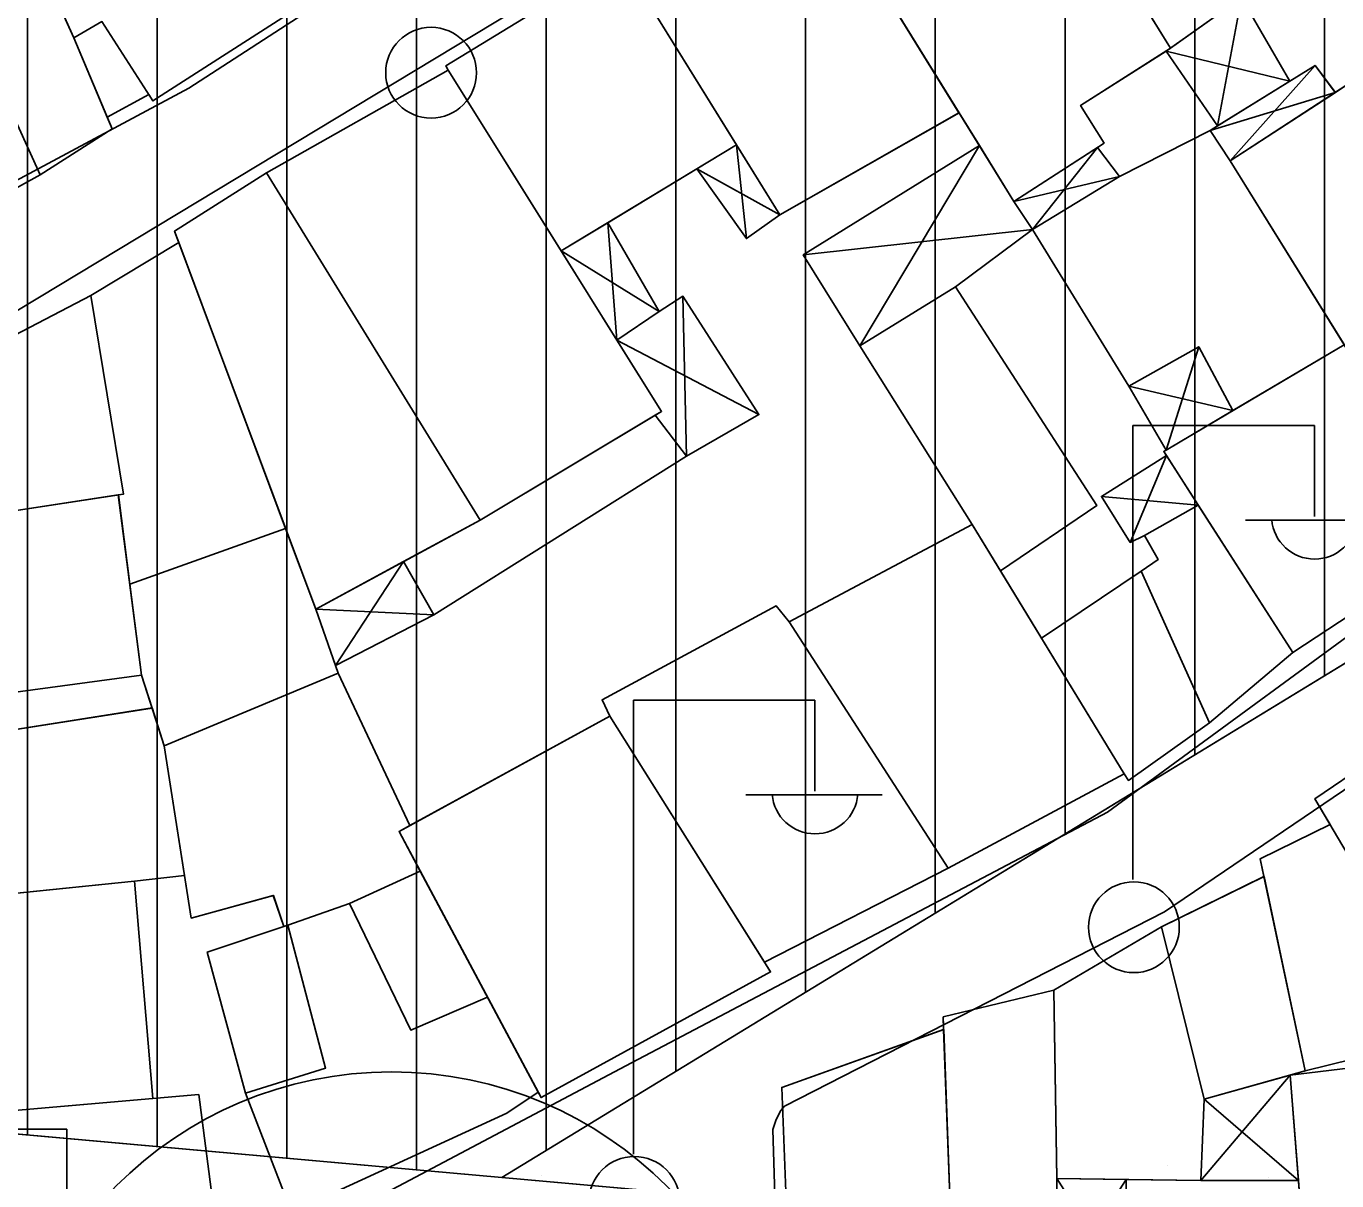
# Model space of a CAD drawing. Extents: x 417997 to 421451, y 4451742 to 4455216.
# Drawn here: x 420957.3 to 421007.9, y 4452283.6 to 4452328.1 of the extents above; entities that cross this region are included whole.
import ezdxf

# ---------------------------------------------------------------- set-up
doc = ezdxf.new("R2010")
doc.units = 0
for name, color, linetype in [('ADA', 7, 'Continuous'), ('ADAKENARI', 7, 'Continuous'), ('B_Mesken', 7, 'Continuous'), ('B_Sundurma', 7, 'Continuous'), ('B_Teras', 7, 'Continuous'), ('Default', 7, 'Continuous'), ('KD_DAIRE', 7, 'Continuous'), ('PL_AYA_PARK_DINLENME', 7, 'Continuous'), ('PL_KON_MEV_450', 7, 'Continuous'), ('S_Elektrik_Diregi', 7, 'Continuous'), ('Sinir_Duvar_tek_tarafa_ait', 7, 'Continuous'), ('TR_PARKALANI', 7, 'Continuous'), ('TR_YUKSEKYOGUNKONUT', 7, 'Continuous'), ('Yol_Sose', 7, 'Continuous')]:
    doc.layers.add(name, color=color, linetype=linetype)

# ---------------------------------------------------------------- blocks, each defined once
blk = doc.blocks.new('POINT_DISPLAY')
at = {"layer": 'Default'}
blk.add_line((0, 0), (0, 0), dxfattribs=at)

msp = doc.modelspace()

# ---------------------------------------------------------------- linework, layer by layer
at = {"layer": 'ADA'}
msp.add_line((421036.047, 4452320.558), (420975.678, 4452283.747), dxfattribs=at)
msp.add_line((421036.047, 4452320.558), (420975.678, 4452283.747), dxfattribs=at)
at = {"layer": 'ADAKENARI'}
for p, q in [((420975.678, 4452283.747), (420939.98, 4452286.94)), ((420975.678, 4452283.747), (420939.98, 4452286.94)), ((421034.171, 4452278.515), (420975.678, 4452283.747)), ((421034.171, 4452278.515), (420975.678, 4452283.747))]:
    msp.add_line(p, q, dxfattribs=at)
at = {"layer": 'B_Mesken'}
for points in [[(420994.141, 4452339.113), (420987.163, 4452334.735), (420995.415, 4452321.364), (420998.895, 4452323.616), (420997.988, 4452325.073), (421001.456, 4452327.273)], [(421001.451, 4452327.282), (421001.456, 4452327.273), (421001.283, 4452327.163), (420997.988, 4452325.074), (420998.895, 4452323.616), (420998.634, 4452323.447), (420995.415, 4452321.364), (420994.085, 4452323.52), (420993.301, 4452324.791), (420987.4, 4452334.351), (420987.163, 4452334.735), (420994.141, 4452339.113), (420994.432, 4452338.641), (420997.741, 4452333.287), (420999.537, 4452330.379)], [(420960.461, 4452324.624), (420962.071, 4452325.488), (420962.227, 4452325.247), (420968.051, 4452328.991), (420966.191, 4452331.816), (420962.79, 4452337.467), (420956.156, 4452334.372), (420959.172, 4452327.67)], [(420963.691, 4452335.971), (420966.191, 4452331.816), (420968.051, 4452328.991), (420962.227, 4452325.247), (420962.071, 4452325.489), (420960.461, 4452324.624), (420959.172, 4452327.67), (420957.638, 4452331.08), (420956.157, 4452334.372), (420957.081, 4452334.803), (420962.79, 4452337.467)], [(420987.4, 4452334.351), (420980.624, 4452330.172), (420986.397, 4452320.854), (420993.3, 4452324.79)], [(420993.301, 4452324.791), (420986.397, 4452320.854), (420984.727, 4452323.55), (420980.624, 4452330.172), (420987.4, 4452334.351)], [(420957.874, 4452322.401), (420951.648, 4452318.953), (420951.754, 4452318.394), (420946.019, 4452316.529), (420943.648, 4452330.081), (420954.14, 4452332.273), (420954.946, 4452329.987), (420957.637, 4452331.08), (420959.172, 4452327.67), (420960.461, 4452324.624), (420960.655, 4452324.166)], [(420957.638, 4452331.08), (420959.172, 4452327.67), (420960.461, 4452324.624), (420960.655, 4452324.166), (420957.874, 4452322.401), (420951.648, 4452318.954), (420951.754, 4452318.394), (420946.019, 4452316.529), (420943.648, 4452330.081), (420943.973, 4452330.149), (420952.859, 4452332.006), (420954.14, 4452332.273), (420954.946, 4452329.987)], [(420984.726, 4452323.55), (420977.966, 4452319.464), (420973.612, 4452326.432), (420973.518, 4452326.598), (420980.329, 4452330.765), (420980.624, 4452330.172)], [(420980.624, 4452330.172), (420984.727, 4452323.55), (420983.193, 4452322.623), (420979.76, 4452320.549), (420977.966, 4452319.464), (420973.612, 4452326.432), (420973.518, 4452326.598), (420980.329, 4452330.765)], [(420973.612, 4452326.432), (420966.605, 4452322.478), (420974.837, 4452309.086), (420981.835, 4452313.273)], [(420977.966, 4452319.464), (420980.113, 4452316.028), (420981.835, 4452313.273), (420981.592, 4452313.128), (420974.837, 4452309.086), (420966.606, 4452322.478), (420973.612, 4452326.432)], [(421003.752, 4452322.934), (421011.704, 4452310.13), (421015.857, 4452312.702), (421015.33, 4452313.502), (421017.716, 4452314.989), (421011.113, 4452326.45), (421008.818, 4452324.989), (421008.291, 4452325.889)], [(421013.814, 4452321.762), (421017.716, 4452314.989), (421015.33, 4452313.502), (421015.857, 4452312.703), (421011.704, 4452310.13), (421008.154, 4452315.846), (421003.753, 4452322.934), (421007.808, 4452325.574), (421008.291, 4452325.889), (421008.817, 4452324.989), (421011.113, 4452326.45)], [(420974.837, 4452309.086), (420968.502, 4452305.654), (420963.063, 4452320.226), (420966.605, 4452322.478)], [(420974.837, 4452309.086), (420971.89, 4452307.489), (420968.502, 4452305.654), (420967.343, 4452308.759), (420963.229, 4452319.781), (420963.063, 4452320.226), (420966.606, 4452322.478)], [(420967.343, 4452308.759), (420961.336, 4452306.613), (420960.893, 4452310.053), (420961.089, 4452310.083), (420959.834, 4452317.745), (420963.229, 4452319.781)], [(420967.343, 4452308.759), (420961.336, 4452306.613), (420960.894, 4452310.053), (420961.089, 4452310.083), (420959.834, 4452317.745), (420963.229, 4452319.781)], [(420993.814, 4452308.916), (420989.474, 4452315.806), (420993.159, 4452318.08), (420998.617, 4452309.654), (420994.9, 4452307.134)], [(420993.814, 4452308.916), (420989.474, 4452315.806), (420993.159, 4452318.08), (420998.618, 4452309.654), (420994.9, 4452307.134)], [(420951.891, 4452313.603), (420952.573, 4452308.788), (420961.089, 4452310.083), (420959.834, 4452317.745)], [(420960.894, 4452310.053), (420953.102, 4452308.869), (420952.573, 4452308.788), (420951.891, 4452313.603), (420959.834, 4452317.745), (420961.089, 4452310.083)], [(421008.154, 4452315.846), (421001.193, 4452311.733), (421006.169, 4452303.983), (421012.878, 4452308.384), (421011.704, 4452310.13)], [(421011.704, 4452310.13), (421012.878, 4452308.384), (421006.169, 4452303.983), (421002.523, 4452309.661), (421001.293, 4452311.578), (421001.193, 4452311.734), (421001.282, 4452311.787), (421003.857, 4452313.307), (421008.154, 4452315.846)], [(420953.102, 4452308.869), (420954.057, 4452302.062), (420961.787, 4452303.104), (420960.893, 4452310.053)], [(420961.336, 4452306.613), (420961.787, 4452303.104), (420954.057, 4452302.062), (420953.102, 4452308.869), (420960.894, 4452310.053)], [(421006.169, 4452303.983), (421002.962, 4452301.267), (421000.319, 4452307.117), (421000.983, 4452307.568), (421000.449, 4452308.494), (421002.523, 4452309.661)], [(421006.169, 4452303.983), (421002.962, 4452301.267), (421000.319, 4452307.117), (421000.983, 4452307.569), (421000.449, 4452308.494), (421002.523, 4452309.661)], [(420968.502, 4452305.654), (420969.367, 4452303.189), (420962.658, 4452300.386), (420961.787, 4452303.104), (420961.336, 4452306.613), (420967.343, 4452308.759)], [(420968.502, 4452305.654), (420969.264, 4452303.483), (420969.367, 4452303.19), (420962.658, 4452300.386), (420962.191, 4452301.842), (420961.787, 4452303.104), (420961.336, 4452306.613), (420967.343, 4452308.759)], [(420999.672, 4452299.303), (420993.814, 4452308.916), (420986.752, 4452305.163), (420992.886, 4452295.664)], [(420994.9, 4452307.134), (420996.481, 4452304.539), (420999.672, 4452299.303), (420992.886, 4452295.664), (420986.752, 4452305.163), (420993.814, 4452308.916)], [(421002.962, 4452301.267), (420999.829, 4452299.051), (420999.672, 4452299.303), (420996.481, 4452304.539), (421000.319, 4452307.117)], [(421002.962, 4452301.267), (420999.829, 4452299.051), (420999.672, 4452299.303), (420996.481, 4452304.539), (421000.319, 4452307.117)], [(420986.752, 4452305.163), (420986.248, 4452305.783), (420979.54, 4452302.163), (420979.845, 4452301.521), (420985.802, 4452292.043), (420992.886, 4452295.664)], [(420986.752, 4452305.163), (420992.886, 4452295.664), (420985.802, 4452292.043), (420979.845, 4452301.521), (420979.54, 4452302.163), (420986.248, 4452305.783)], [(420972.124, 4452297.309), (420971.713, 4452297.085), (420972.528, 4452295.556), (420969.806, 4452294.302), (420967.425, 4452293.476), (420967.269, 4452293.424), (420966.869, 4452294.615), (420963.702, 4452293.746), (420963.445, 4452295.385), (420962.658, 4452300.386), (420969.367, 4452303.19)], [(420962.658, 4452300.386), (420963.702, 4452293.746), (420966.868, 4452294.615), (420967.269, 4452293.424), (420967.425, 4452293.476), (420969.806, 4452294.302), (420972.528, 4452295.556), (420971.713, 4452297.085), (420972.124, 4452297.309), (420969.367, 4452303.189)], [(420962.191, 4452301.843), (420954.556, 4452300.642), (420954.764, 4452298.384), (420947.499, 4452297.568), (420947.82, 4452293.772), (420961.52, 4452295.163), (420963.444, 4452295.385), (420962.658, 4452300.386)], [(420962.658, 4452300.386), (420963.445, 4452295.385), (420961.52, 4452295.163), (420947.82, 4452293.772), (420947.499, 4452297.568), (420954.764, 4452298.384), (420954.556, 4452300.641), (420962.191, 4452301.842)], [(420977.187, 4452286.822), (420986.037, 4452291.669), (420979.845, 4452301.521), (420971.713, 4452297.085)], [(420985.802, 4452292.043), (420986.037, 4452291.669), (420977.187, 4452286.822), (420977.072, 4452287.037), (420972.528, 4452295.556), (420971.713, 4452297.085), (420972.124, 4452297.309), (420979.845, 4452301.521)], [(421012.67, 4452297.293), (421013.94, 4452289.653), (421006.65, 4452287.853), (421004.91, 4452296.033), (421007.61, 4452297.353), (421007.02, 4452298.343), (421011.26, 4452301.223)], [(421013.09, 4452294.763), (421013.94, 4452289.653), (421006.65, 4452287.853), (421005.057, 4452295.342), (421004.91, 4452296.033), (421007.61, 4452297.353), (421007.02, 4452298.343), (421011.26, 4452301.223), (421012.67, 4452297.293), (421012.721, 4452296.983)], [(420977.072, 4452287.037), (420975.865, 4452286.221), (420967.564, 4452282.403), (420965.79, 4452286.988), (420964.323, 4452292.434), (420967.425, 4452293.476), (420969.806, 4452294.302), (420972.528, 4452295.556)], [(420977.072, 4452287.037), (420975.865, 4452286.221), (420967.564, 4452282.403), (420965.79, 4452286.988), (420964.323, 4452292.433), (420967.269, 4452293.424), (420967.425, 4452293.476), (420969.806, 4452294.302), (420972.528, 4452295.556)], [(421006.65, 4452287.853), (421002.748, 4452286.759), (421001.112, 4452293.406), (421005.06, 4452295.343)], [(421006.65, 4452287.853), (421006.063, 4452287.689), (421002.748, 4452286.759), (421001.112, 4452293.406), (421005.057, 4452295.342)], [(420962.226, 4452286.787), (420961.52, 4452295.163), (420947.281, 4452293.718), (420948.088, 4452285.501), (420955.402, 4452286.203)], [(420962.226, 4452286.787), (420955.402, 4452286.203), (420948.087, 4452285.501), (420947.281, 4452293.718), (420947.82, 4452293.772), (420961.52, 4452295.163)], [(421002.748, 4452286.759), (421002.623, 4452283.625), (420997.068, 4452283.702), (420996.958, 4452290.963), (421001.112, 4452293.406)], [(421002.748, 4452286.759), (421002.624, 4452283.625), (420999.742, 4452283.665), (420997.068, 4452283.702), (420996.958, 4452290.963), (421001.112, 4452293.406)], [(420996.958, 4452290.963), (420992.69, 4452289.933), (420992.95, 4452283.023), (420992.74, 4452280.043), (420994.55, 4452279.883), (420997.13, 4452279.643)], [(420997.068, 4452283.702), (420997.13, 4452279.643), (420994.55, 4452279.883), (420992.74, 4452280.043), (420992.779, 4452280.603), (420992.95, 4452283.023), (420992.708, 4452289.453), (420992.69, 4452289.933), (420996.958, 4452290.963)], [(420992.71, 4452289.453), (420986.47, 4452287.213), (420986.7, 4452281.193), (420987.06, 4452281.093), (420992.78, 4452280.603), (420992.95, 4452283.023)], [(420992.779, 4452280.603), (420987.06, 4452281.093), (420986.7, 4452281.193), (420986.47, 4452287.213), (420992.708, 4452289.453), (420992.95, 4452283.023)], [(421006.063, 4452287.688), (421006.62, 4452280.628), (421010.847, 4452280.684), (421010.824, 4452282.194), (421013.05, 4452282.594), (421012.852, 4452286.488), (421010.687, 4452286.332), (421010.635, 4452288.247)], [(421010.847, 4452280.684), (421006.62, 4452280.628), (421006.479, 4452282.41), (421006.384, 4452283.624), (421006.063, 4452287.689), (421010.635, 4452288.247), (421010.687, 4452286.332), (421012.852, 4452286.488), (421013.05, 4452282.594), (421010.824, 4452282.194)], [(420955.402, 4452286.203), (420947.359, 4452285.431), (420947.708, 4452282.608), (420947.11, 4452282.523), (420947.833, 4452277.792), (420948.468, 4452277.839), (420948.747, 4452275.911), (420957.175, 4452277.187), (420957.441, 4452274.979), (420965.196, 4452279.52), (420964.594, 4452282.289), (420963.992, 4452286.938)], [(420957.441, 4452274.979), (420957.175, 4452277.188), (420949.561, 4452276.035), (420948.747, 4452275.911), (420948.468, 4452277.839), (420947.833, 4452277.792), (420947.11, 4452282.523), (420947.708, 4452282.608), (420947.359, 4452285.431), (420948.087, 4452285.501), (420955.402, 4452286.203), (420962.226, 4452286.787), (420963.992, 4452286.938), (420964.594, 4452282.289), (420965.196, 4452279.521)]]:
    msp.add_lwpolyline(points, close=True, dxfattribs=at)
at = {"layer": 'B_Sundurma'}
for p, q in [((421003.261, 4452324.28), (421004.194, 4452329.226)), ((421001.283, 4452327.163), (421006.057, 4452326.012)), ((421003.752, 4452322.934), (421007.029, 4452326.614)), ((421002.987, 4452324.11), (421007.807, 4452325.574)), ((420984.726, 4452323.55), (420985.107, 4452319.94)), ((420994.085, 4452323.52), (420989.474, 4452315.806)), ((420998.634, 4452323.447), (420996.134, 4452320.283)), ((420986.397, 4452320.854), (420983.193, 4452322.623)), ((420995.415, 4452321.364), (420999.491, 4452322.325)), ((420979.76, 4452320.548), (420980.113, 4452316.028)), ((420987.294, 4452319.308), (420996.134, 4452320.283)), ((420981.744, 4452317.132), (420977.966, 4452319.464)), ((420982.659, 4452317.714), (420982.793, 4452311.555)), ((420985.584, 4452313.156), (420980.113, 4452316.028)), ((421002.54, 4452315.77), (421001.282, 4452311.787)), ((421003.857, 4452313.307), (420999.852, 4452314.253)), ((421001.293, 4452311.578), (420999.904, 4452308.228)), ((421002.523, 4452309.661), (420998.788, 4452309.998)), ((420969.264, 4452303.483), (420971.889, 4452307.489)), ((420973.051, 4452305.437), (420968.502, 4452305.654)), ((421002.623, 4452283.625), (421006.063, 4452287.688)), ((421006.383, 4452283.624), (421002.748, 4452286.759)), ((420997.068, 4452283.702), (420999.725, 4452279.584)), ((420997.13, 4452279.643), (420999.742, 4452283.665))]:
    msp.add_line(p, q, dxfattribs=at)
for points in [[(421003.261, 4452324.28), (421001.283, 4452327.163), (421004.194, 4452329.226), (421006.057, 4452326.012)], [(421001.283, 4452327.163), (421001.456, 4452327.273), (421001.451, 4452327.282), (421004.194, 4452329.226), (421006.058, 4452326.012), (421003.261, 4452324.28)], [(421003.752, 4452322.934), (421002.987, 4452324.11), (421007.029, 4452326.614), (421007.807, 4452325.574)], [(421007.808, 4452325.574), (421003.753, 4452322.934), (421002.987, 4452324.11), (421003.261, 4452324.28), (421006.058, 4452326.012), (421007.03, 4452326.614)], [(420984.726, 4452323.55), (420986.397, 4452320.854), (420985.107, 4452319.94), (420983.193, 4452322.623)], [(420984.727, 4452323.55), (420986.397, 4452320.854), (420985.107, 4452319.94), (420983.193, 4452322.623)], [(420994.085, 4452323.52), (420987.294, 4452319.308), (420989.474, 4452315.806), (420993.159, 4452318.08), (420996.134, 4452320.283), (420995.415, 4452321.364)], [(420995.415, 4452321.364), (420996.134, 4452320.283), (420993.159, 4452318.08), (420989.474, 4452315.806), (420987.294, 4452319.308), (420994.085, 4452323.52)], [(420998.634, 4452323.447), (420995.415, 4452321.364), (420996.134, 4452320.283), (420999.491, 4452322.325)], [(420996.134, 4452320.283), (420995.415, 4452321.364), (420998.634, 4452323.447), (420999.491, 4452322.325)], [(420979.76, 4452320.549), (420981.744, 4452317.132), (420980.113, 4452316.028), (420977.966, 4452319.464)], [(420979.76, 4452320.548), (420981.744, 4452317.132), (420980.113, 4452316.028), (420977.966, 4452319.464)], [(420981.744, 4452317.132), (420982.659, 4452317.714), (420985.584, 4452313.156), (420982.793, 4452311.555), (420981.592, 4452313.127), (420981.835, 4452313.273), (420980.113, 4452316.028)], [(420981.592, 4452313.128), (420981.835, 4452313.273), (420980.113, 4452316.028), (420981.744, 4452317.132), (420982.659, 4452317.714), (420985.584, 4452313.156), (420982.793, 4452311.555)], [(421003.857, 4452313.307), (421002.54, 4452315.77), (420999.852, 4452314.253), (421001.282, 4452311.787)], [(421003.857, 4452313.307), (421001.282, 4452311.787), (420999.852, 4452314.253), (421002.54, 4452315.77)], [(421001.293, 4452311.578), (421002.523, 4452309.661), (421000.449, 4452308.494), (420999.904, 4452308.228), (420998.788, 4452309.998)], [(421002.523, 4452309.661), (421000.449, 4452308.494), (420999.904, 4452308.228), (420998.788, 4452309.998), (421001.293, 4452311.578)], [(420969.264, 4452303.483), (420973.051, 4452305.437), (420971.889, 4452307.489), (420968.502, 4452305.654)], [(420969.264, 4452303.483), (420968.502, 4452305.654), (420971.89, 4452307.489), (420973.051, 4452305.437)], [(421006.383, 4452283.624), (421002.623, 4452283.625), (421002.748, 4452286.759), (421006.063, 4452287.688)], [(421006.384, 4452283.624), (421002.624, 4452283.625), (421002.748, 4452286.759), (421006.063, 4452287.689)], [(420997.13, 4452279.643), (420997.068, 4452283.702), (420999.742, 4452283.665), (420999.725, 4452279.584)], [(420999.742, 4452283.665), (420999.725, 4452279.584), (420997.13, 4452279.643), (420997.068, 4452283.702)]]:
    msp.add_lwpolyline(points, close=True, dxfattribs=at)
at = {"layer": 'B_Teras'}
for points in [[(420962.79, 4452337.467), (420956.156, 4452334.372), (420959.172, 4452327.67), (420960.258, 4452328.3), (420962.227, 4452325.247), (420968.051, 4452328.991), (420966.191, 4452331.816)], [(420957.874, 4452322.401), (420960.655, 4452324.166), (420959.172, 4452327.67), (420957.637, 4452331.08), (420954.946, 4452329.987), (420954.14, 4452332.273), (420943.648, 4452330.081), (420946.019, 4452316.529), (420951.754, 4452318.394), (420950.84, 4452323.215), (420956.572, 4452325.287)], [(421008.64, 4452295.603), (421007.02, 4452298.343), (421011.26, 4452301.223), (421012.67, 4452297.293)], [(420972.528, 4452295.556), (420969.806, 4452294.302), (420972.164, 4452289.427), (420975.122, 4452290.692)], [(420964.323, 4452292.434), (420965.79, 4452286.988), (420968.881, 4452287.962), (420967.425, 4452293.476)], [(420963.992, 4452286.938), (420955.402, 4452286.203), (420956.037, 4452280.506), (420964.594, 4452282.289)]]:
    msp.add_lwpolyline(points, close=True, dxfattribs=at)
at = {"layer": 'KD_DAIRE'}
msp.add_circle((420971.421, 4452272.813), 15, dxfattribs=at)
msp.add_circle((420971.421, 4452272.813), 15, dxfattribs=at)
at = {"layer": 'PL_AYA_PARK_DINLENME'}
msp.add_lwpolyline([(420975.678, 4452283.747), (421036.047, 4452320.558), (421023.346, 4452363.197), (421043.462, 4452373.991), (421044.062, 4452287.623), (421034.171, 4452278.515)], close=True, dxfattribs=at)
msp.add_lwpolyline([(420975.678, 4452283.747), (421036.047, 4452320.558), (421023.346, 4452363.197), (421043.462, 4452373.991), (421044.062, 4452287.623), (421034.171, 4452278.515)], close=True, dxfattribs=at)
at = {"layer": 'PL_KON_MEV_450'}
msp.add_lwpolyline([(420943.964, 4452333.259), (420890.438, 4452339.156), (420894.067, 4452409.012), (420955.758, 4452406.29), (420930.356, 4452451.198), (420906.494, 4452429.988), (420877.387, 4452460.374), (420915.8, 4452498.787), (420961.132, 4452498.753), (420961.655, 4452472.064), (421038.956, 4452492.38), (421042.667, 4452488.692), (421043.462, 4452373.991), (421023.346, 4452363.197), (421036.047, 4452320.558), (420975.678, 4452283.747), (420939.98, 4452286.94)], close=True, dxfattribs=at)
msp.add_lwpolyline([(420943.964, 4452333.259), (420890.438, 4452339.156), (420894.067, 4452409.012), (420955.758, 4452406.29), (420930.356, 4452451.198), (420906.494, 4452429.988), (420877.387, 4452460.374), (420915.8, 4452498.787), (420961.132, 4452498.753), (420961.655, 4452472.064), (421038.956, 4452492.38), (421042.667, 4452488.692), (421043.462, 4452373.991), (421023.346, 4452363.197), (421036.047, 4452320.558), (420975.678, 4452283.747), (420939.98, 4452286.94)], close=True, dxfattribs=at)
at = {"layer": 'S_Elektrik_Diregi'}
for p, q in [((421000.006, 4452295.227), (421000.006, 4452312.727)), ((421000.006, 4452312.727), (421007.006, 4452312.727)), ((421007.006, 4452309.227), (421007.006, 4452312.727)), ((421004.346, 4452309.087), (421009.596, 4452309.087)), ((420980.748, 4452284.637), (420980.748, 4452302.138)), ((420980.748, 4452302.138), (420987.748, 4452302.138)), ((420987.748, 4452298.637), (420987.748, 4452302.138)), ((420985.088, 4452298.497), (420990.338, 4452298.497)), ((420951.914, 4452285.602), (420958.914, 4452285.602)), ((420958.914, 4452282.102), (420958.914, 4452285.602))]:
    msp.add_line(p, q, dxfattribs=at)
for centre in [(420972.95, 4452326.332), (421000.042, 4452293.392), (420980.784, 4452282.802)]:
    msp.add_circle(centre, 1.75, dxfattribs=at)
for centre in [(421007.007, 4452309.24), (420987.749, 4452298.65)]:
    msp.add_arc(centre, 1.658, 184.8384, 355.1464, dxfattribs=at)
at = {"layer": 'Sinir_Duvar_tek_tarafa_ait'}
for points in [[(421002.987, 4452324.11), (420999.491, 4452322.325)], [(420999.852, 4452314.253), (420996.134, 4452320.283)], [(420982.793, 4452311.555), (420973.051, 4452305.437)]]:
    msp.add_lwpolyline(points, dxfattribs=at)
at = {"layer": 'TR_YUKSEKYOGUNKONUT'}
for p, q in [((420957.387, 4452285.383), (420957.387, 4452498.756)), ((420957.387, 4452285.383), (420957.387, 4452498.756)), ((421007.387, 4452303.082), (421007.387, 4452375.407)), ((421007.387, 4452303.082), (421007.387, 4452375.407)), ((420962.387, 4452284.935), (420962.387, 4452374.93)), ((420962.387, 4452284.935), (420962.387, 4452374.93)), ((420967.387, 4452284.488), (420967.387, 4452368.096)), ((420967.387, 4452284.488), (420967.387, 4452368.096)), ((421002.387, 4452300.033), (421002.387, 4452368.323)), ((421002.387, 4452300.033), (421002.387, 4452368.323)), ((420972.387, 4452284.041), (420972.387, 4452364.346)), ((420972.387, 4452284.041), (420972.387, 4452364.346)), ((420997.387, 4452296.984), (420997.387, 4452364.479)), ((420997.387, 4452296.984), (420997.387, 4452364.479)), ((420977.387, 4452284.789), (420977.387, 4452362.178)), ((420977.387, 4452284.789), (420977.387, 4452362.178)), ((420992.387, 4452293.935), (420992.387, 4452362.25)), ((420992.387, 4452293.935), (420992.387, 4452362.25)), ((420982.387, 4452287.838), (420982.387, 4452361.176)), ((420982.387, 4452287.838), (420982.387, 4452361.176)), ((420987.387, 4452290.887), (420987.387, 4452361.2)), ((420987.387, 4452290.887), (420987.387, 4452361.2))]:
    msp.add_line(p, q, dxfattribs=at)
at = {"layer": 'Yol_Sose'}
for points in [[(420978.956, 4452335.648), (420978.576, 4452335.438), (420963.617, 4452325.738), (420947.496, 4452317.115), (420947.24, 4452317.054), (420946.931, 4452317.099), (420946.698, 4452317.25), (420943.905, 4452331.016), (420943.043, 4452336.024)], [(421030.678, 4452335.107), (421018.427, 4452315.172), (421014.9, 4452310.317), (421013.253, 4452308.352), (421011.376, 4452306.868), (420999.027, 4452297.825), (420980.463, 4452288.052), (420968.833, 4452281.899), (420951.087, 4452270.723), (420950.628, 4452270.589), (420950.331, 4452270.687), (420949.939, 4452270.893), (420949.718, 4452271.194), (420949.575, 4452271.876), (420946.906, 4452295.315), (420945.62, 4452309.35), (420945.765, 4452310.105), (420946.336, 4452310.739), (420976.936, 4452329.206), (420986.318, 4452335.125), (420987.042, 4452335.563)], [(420986.121, 4452285.591), (420986.252, 4452285.983), (420986.436, 4452286.321), (420986.575, 4452286.489), (421001.226, 4452293.988), (421016.936, 4452304.643), (421018.09, 4452305.365), (421018.695, 4452305.349), (421019.225, 4452304.786)], [(420987.111, 4452225.938), (420987.497, 4452236.848), (420987.406, 4452243.083), (420986.121, 4452285.591)]]:
    msp.add_lwpolyline(points, dxfattribs=at)

# ---------------------------------------------------------------- block references
at = {"layer": 'TR_PARKALANI', "xscale": 0.1, "yscale": 0.10000000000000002}
for p in [(420998.561, 4452292.704), (420998.561, 4452292.704), (421001.331, 4452284.194), (421001.331, 4452284.194), (420977.205, 4452283.818), (420977.205, 4452283.818), (421005.222, 4452283.724), (421005.222, 4452283.724)]:
    msp.add_blockref('POINT_DISPLAY', p, dxfattribs=at)

doc.saveas('drawing.dxf')
